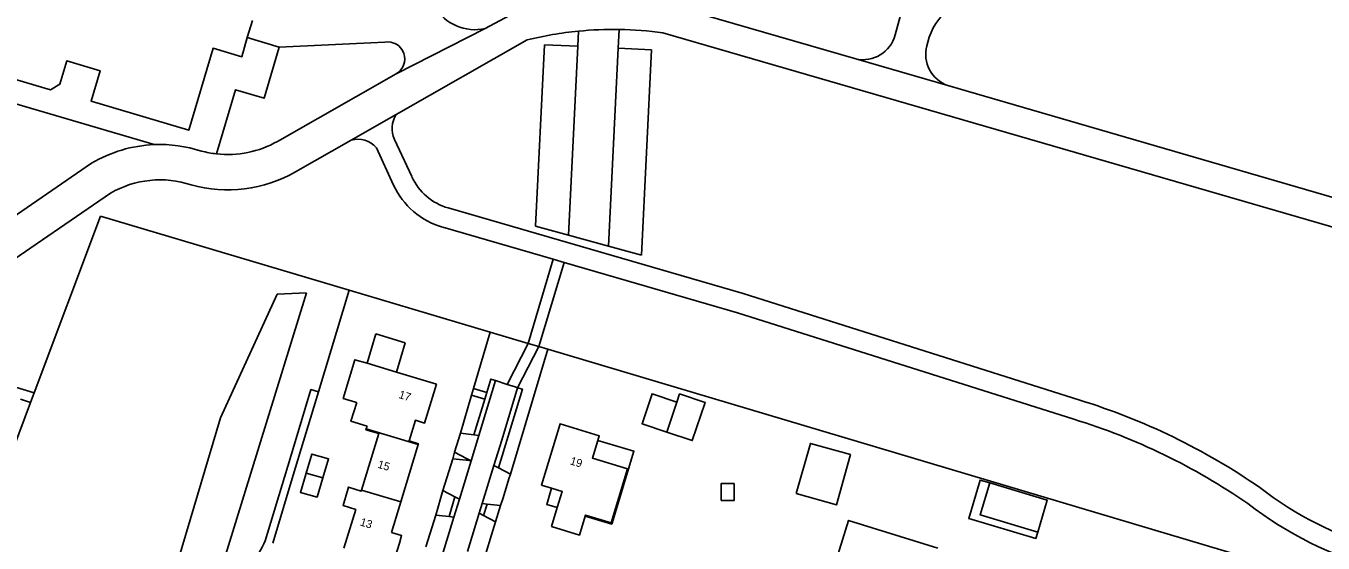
# Model space of a CAD drawing. Extents: x 194485 to 197793, y 468269 to 470822.
# Drawn here: x 197453.2 to 197647.7, y 468872 to 468949.6 of the extents above; entities that cross this region are included whole.
import ezdxf

# ---------------------------------------------------------------- set-up
doc = ezdxf.new("R2010")
doc.units = 0
for name, color, linetype in [('BGT begrenzing pand op maaiveld onder overbouw', 7, 'Continuous'), ('BGT grensvlak begroeid terreindeel', 7, 'Continuous'), ('BGT grensvlak begroeid terreindeel LR', 7, 'Continuous'), ('BGT grensvlak gebouwinstallatie plus 1', 7, 'Continuous'), ('BGT grensvlak onbegroeid terreindeel', 7, 'Continuous'), ('BGT grensvlak overig bouwwerk uitbreiding populatie', 7, 'Continuous'), ('BGT grensvlak pand deel overbouw', 7, 'Continuous'), ('BGT grensvlak pand op maaiveld', 7, 'Continuous'), ('BGT grensvlak pand op maaiveld LR', 7, 'Continuous'), ('BGT grensvlak wegdeel', 7, 'Continuous'), ('BGT tekst huisnummerreeks', 7, 'Continuous')]:
    doc.layers.add(name, color=color, linetype=linetype)

msp = doc.modelspace()

# ---------------------------------------------------------------- linework, layer by layer
at = {"layer": 'BGT begrenzing pand op maaiveld onder overbouw'}
for points in [[(197538.92, 468887.41), (197538.11, 468884.77), (197543.39, 468883.16), (197540.91, 468875.04), (197537.09, 468876.22), (197537.05, 468876.07)], [(197532.01, 468880.24), (197533.59, 468879.75), (197532.86, 468877.34)]]:
    msp.add_lwpolyline(points, dxfattribs=at)
at = {"layer": 'BGT grensvlak begroeid terreindeel'}
for p, q in [((197495.23, 468909.57), (197481.95, 468866.53)), ((197490.87, 468909.35), (197482.35, 468890.81)), ((197490.87, 468909.35), (197495.23, 468909.57)), ((197528.49, 468901.96), (197522.81, 468903.65)), ((197531.46, 468901.08), (197530.11, 468901.48)), ((197482.35, 468890.81), (197473.56, 468861.32))]:
    msp.add_line(p, q, dxfattribs=at)
at = {"layer": 'BGT grensvlak begroeid terreindeel LR'}
for p, q in [((197454.41, 468894.53), (197464.35, 468921.07)), ((197464.35, 468921.07), (197501.67, 468909.95))]:
    msp.add_line(p, q, dxfattribs=at)
at = {"layer": 'BGT grensvlak gebouwinstallatie plus 1'}
for p, q in [((197504.33, 468898.98), (197505.64, 468903.38)), ((197510.05, 468902.07), (197505.64, 468903.38)), ((197508.73, 468897.66), (197510.05, 468902.07))]:
    msp.add_line(p, q, dxfattribs=at)
for points in [[(197550.78, 468893.17), (197547.08, 468894.42), (197545.56, 468889.92), (197549.27, 468888.67)], [(197597.7, 468881.03), (197596.26, 468881.46), (197594.55, 468875.7), (197604.62, 468872.72), (197604.9, 468873.67)]]:
    msp.add_lwpolyline(points, dxfattribs=at)
at = {"layer": 'BGT grensvlak onbegroeid terreindeel'}
for p, q in [((197501.67, 468909.95), (197497.06, 468894.71)), ((197522.81, 468903.65), (197501.67, 468909.95)), ((197522.81, 468903.65), (197520.29, 468895.2)), ((197525.82, 468882.36), (197531.46, 468901.08)), ((197531.46, 468901.08), (197665.58, 468861.12)), ((197519.98, 468894.2), (197518.33, 468888.48)), ((197517.46, 468885.64), (197517.18, 468884.66)), ((197514.62, 468876.22), (197515.71, 468879.9)), ((197524.36, 468877.65), (197523.6, 468875.2))]:
    msp.add_line(p, q, dxfattribs=at)
at = {"layer": 'BGT grensvlak overig bouwwerk uitbreiding populatie'}
msp.add_lwpolyline([(197559.38, 468880.96), (197559.39, 468878.4), (197557.45, 468878.4), (197557.45, 468880.95), (197559.38, 468880.96)], dxfattribs=at)
at = {"layer": 'BGT grensvlak pand deel overbouw'}
for points in [[(197537.05, 468876.07), (197541.02, 468874.85), (197544.34, 468885.78), (197538.92, 468887.41)], [(197532.01, 468880.24), (197531.27, 468877.82), (197532.86, 468877.34)]]:
    msp.add_lwpolyline(points, dxfattribs=at)
at = {"layer": 'BGT grensvlak pand op maaiveld'}
for p, q in [((197487.13, 468950.39), (197486.37, 468947.84)), ((197508.73, 468897.66), (197504.33, 468898.98)), ((197514.73, 468895.87), (197508.73, 468897.66)), ((197502.57, 468893.16), (197502.77, 468893.1)), ((197550.78, 468893.17), (197549.27, 468888.67)), ((197504.32, 468889.57), (197504.19, 468889.15)), ((197509.38, 468878.2), (197511.99, 468886.79)), ((197507.98, 468873.6), (197509.38, 468878.2)), ((197508.26, 468869), (197509.17, 468872.02))]:
    msp.add_line(p, q, dxfattribs=at)
for points in [[(197486.37, 468947.84), (197485.53, 468944.96), (197481.23, 468946.23), (197477.61, 468933.97), (197462.94, 468938.3), (197464.29, 468942.86), (197459.29, 468944.34), (197458.26, 468940.85), (197456.88, 468940.01), (197450.61, 468941.86)], [(197502.57, 468893.16), (197500.76, 468893.71), (197502.51, 468899.52), (197504.33, 468898.98)], [(197514.73, 468895.87), (197512.96, 468890.02), (197511.57, 468890.44), (197510.63, 468887.36), (197512.03, 468886.92), (197511.99, 468886.79)], [(197549.27, 468888.67), (197553.09, 468887.38), (197555.03, 468893.11), (197551.2, 468894.39), (197550.78, 468893.17)], [(197504.32, 468889.57), (197501.92, 468890.29), (197502.77, 468893.1)], [(197504.19, 468889.15), (197504.15, 468889.02), (197506.08, 468888.43), (197503.51, 468879.97)], [(197532.01, 468880.24), (197530.49, 468880.71), (197533.27, 468889.91), (197539.14, 468888.11), (197538.92, 468887.41)], [(197568.68, 468879.44), (197570.8, 468886.97), (197576.82, 468885.28), (197574.7, 468877.74), (197568.68, 468879.44)], [(197495.2, 468882.49), (197496.07, 468885.36), (197498.56, 468884.66), (197497.7, 468881.78)], [(197495.2, 468882.49), (197494.33, 468879.61), (197496.83, 468878.91), (197497.7, 468881.78)], [(197604.9, 468873.67), (197596.27, 468876.24), (197597.7, 468881.03)], [(197597.7, 468881.03), (197606.33, 468878.47), (197604.9, 468873.67)], [(197500.87, 468871.24), (197502.62, 468877.04), (197500.73, 468877.63), (197501.56, 468880.4), (197503.46, 468879.81), (197503.51, 468879.97)], [(197532.86, 468877.34), (197531.99, 468874.51), (197536.17, 468873.21), (197537.05, 468876.07)], [(197569.03, 468856.28), (197571.26, 468863.45), (197572.69, 468863), (197576.54, 468875.42), (197589.92, 468871.27)], [(197509.17, 468872.02), (197509.51, 468873.14), (197507.98, 468873.6)]]:
    msp.add_lwpolyline(points, dxfattribs=at)
at = {"layer": 'BGT grensvlak pand op maaiveld LR'}
for p, q in [((197504.19, 468889.15), (197511.99, 468886.79)), ((197495.2, 468882.49), (197497.7, 468881.78)), ((197509.38, 468878.2), (197503.51, 468879.97))]:
    msp.add_line(p, q, dxfattribs=at)
at = {"layer": 'BGT grensvlak wegdeel'}
for p, q in [((197590.55, 468974.8), (197583.53, 468948.24)), ((197522.03, 468949.19), (197532.21, 468954.65)), ((197539.94, 468955.57), (197577.6, 468944.64)), ((197508.67, 468942.39), (197522.03, 468949.19)), ((197536.03, 468948.81), (197535.92, 468946.53)), ((197542, 468946.23), (197542.14, 468949.05)), ((197491.17, 468946.42), (197486.37, 468947.84)), ((197507, 468947.15), (197491.17, 468946.42)), ((197508.68, 468936.3), (197528.33, 468947.49)), ((197530.92, 468946.77), (197529.58, 468919.53)), ((197535.92, 468946.53), (197530.92, 468946.77)), ((197548.69, 468948.55), (197683.66, 468909.36)), ((197588.41, 468947.16), (197588.27, 468946.61)), ((197535.92, 468946.53), (197534.52, 468918.19)), ((197540.53, 468916.55), (197542, 468946.23)), ((197546.99, 468945.98), (197542, 468946.23)), ((197545.47, 468915.21), (197546.99, 468945.98)), ((197577.6, 468944.64), (197591.41, 468940.63)), ((197490.89, 468932.26), (197508.67, 468942.39)), ((197591.41, 468940.63), (197674.88, 468916.39)), ((197501.95, 468932.46), (197508.68, 468936.3)), ((197493.58, 468927.7), (197501.95, 468932.46)), ((197508.31, 468925.72), (197505.72, 468931.31)), ((197511.03, 468926.98), (197508.44, 468932.57)), ((197443.01, 468915.27), (197463.01, 468928.98)), ((197445.92, 468910.83), (197465.86, 468924.51)), ((197529.58, 468919.53), (197534.52, 468918.19)), ((197532.25, 468914.58), (197515.67, 468919.4)), ((197534.52, 468918.19), (197540.53, 468916.55)), ((197540.53, 468916.55), (197545.47, 468915.21)), ((197528.49, 468901.96), (197532.25, 468914.58)), ((197530.11, 468901.48), (197533.87, 468914.11)), ((197533.87, 468914.11), (197532.25, 468914.58)), ((197525.32, 468895.82), (197528.49, 468901.96)), ((197526.91, 468895.3), (197530.11, 468901.48)), ((197530.11, 468901.48), (197528.49, 468901.96)), ((197521.08, 468888.17), (197523.59, 468896.39)), ((197523.59, 468896.39), (197525.32, 468895.82)), ((197454.41, 468894.53), (197453.88, 468893.12)), ((197519.98, 468894.2), (197520.29, 468895.2)), ((197521.97, 468893.59), (197519.98, 468894.2)), ((197520.29, 468895.2), (197522.28, 468894.59)), ((197521.97, 468893.59), (197522.28, 468894.59)), ((197525.32, 468895.82), (197526.52, 468895.43)), ((197526.52, 468895.43), (197526.91, 468895.3)), ((197452.36, 468893.59), (197453.88, 468893.12)), ((197520.34, 468888.25), (197521.97, 468893.59)), ((197517.46, 468885.64), (197518.33, 468888.48)), ((197518.33, 468888.48), (197520.34, 468888.25)), ((197521.08, 468888.17), (197519.93, 468884.35)), ((197520.34, 468888.25), (197521.08, 468888.17)), ((197515.71, 468879.9), (197517.18, 468884.66)), ((197517.18, 468884.66), (197519.18, 468884.43)), ((197519.26, 468884.68), (197517.46, 468885.64)), ((197519.18, 468884.43), (197519.26, 468884.68)), ((197519.93, 468884.35), (197519.26, 468884.68)), ((197519.93, 468884.35), (197518.18, 468878.6)), ((197519.18, 468884.43), (197519.93, 468884.35)), ((197521.6, 468877.96), (197523.36, 468883.66)), ((197523.36, 468883.66), (197524.02, 468883.31)), ((197524.02, 468883.31), (197525.82, 468882.36)), ((197525.6, 468881.65), (197524.72, 468878.81)), ((197525.6, 468881.65), (197525.82, 468882.36)), ((197517.51, 468878.97), (197515.71, 468879.9)), ((197516.63, 468875.99), (197517.51, 468878.97)), ((197517.51, 468878.97), (197518.18, 468878.6)), ((197524.72, 468878.81), (197524.36, 468877.65)), ((197518.18, 468878.6), (197517.36, 468875.9)), ((197521.15, 468876.48), (197521.6, 468877.96)), ((197522.35, 468877.87), (197521.6, 468877.96)), ((197522.35, 468877.87), (197521.81, 468876.13)), ((197524.36, 468877.65), (197522.35, 468877.87)), ((197513.14, 468871.46), (197514.62, 468876.22)), ((197514.62, 468876.22), (197516.63, 468875.99)), ((197517.36, 468875.9), (197515.6, 468870.17)), ((197516.63, 468875.99), (197517.36, 468875.9)), ((197519.4, 468870.75), (197521.15, 468876.48)), ((197521.15, 468876.48), (197521.81, 468876.13)), ((197521.81, 468876.13), (197523.6, 468875.2)), ((197523.6, 468875.2), (197523.01, 468873.27)), ((197523.01, 468873.27), (197522.14, 468870.43))]:
    msp.add_line(p, q, dxfattribs=at)
for points in [[(197481.76, 468930.39), (197484.61, 468940.02), (197488.91, 468938.75), (197491.17, 468946.42)], [(197472.4, 468931.78), (197449.62, 468938.51), (197450.61, 468941.86)], [(197318.76, 468933.58), (197319.19, 468935.02), (197381.2, 468916.49), (197410.21, 468907.92), (197429.68, 468902.04), (197454.41, 468894.53)], [(197611.21, 468893.45), (197560.72, 468909.44), (197516.49, 468922.28)], [(197610.31, 468890.59), (197559.88, 468906.56), (197533.87, 468914.11)], [(197522.28, 468894.59), (197522.89, 468896.6), (197523.59, 468896.39)], [(197489.05, 468872.35), (197492.78, 468884.72), (197495.9, 468895.04), (197497.06, 468894.71)], [(197497.06, 468894.71), (197493.27, 468882.2), (197490.19, 468872.01)], [(197526.91, 468895.3), (197524.52, 468887.46), (197523.36, 468883.66)], [(197526.91, 468895.3), (197527.62, 468895.09), (197524.02, 468883.31)], [(197453.88, 468893.12), (197445.22, 468869.98), (197439.2, 468853.87), (197431.39, 468832.69), (197422.58, 468809.17)]]:
    msp.add_lwpolyline(points, dxfattribs=at)
for centre, radius, start, end in [((197520.52, 468956.02), 7, 210.3157, 282.4765), ((197598.08, 468944.6), 10, 130.3426, 165.182), ((197541.24, 468895.13), 53.93, 95.5416, 103.8508), ((197541.24, 468895.4), 53.66, 89.0439, 95.5711), ((197541.26, 468895.18), 53.89, 82.0712, 89.0673), ((197507.42, 468944.63), 2.56, 299.1845, 99.3602), ((197578.69, 468949.52), 5, 257.3802, 345.1906), ((197593.1, 468945.34), 5, 165.1818, 250.1939), ((197512.07, 468934.2), 3.98, 148.2725, 204.2441), ((197473.28, 468911.71), 20.09, 92.5186, 120.7274), ((197473.27, 468911.72), 20.08, 71.9688, 92.5066), ((197483.43, 468945.44), 15.14, 263.6712, 299.5319), ((197502.91, 468928.87), 3.72, 40.8855, 104.9304), ((197483.42, 468945.44), 15.14, 254.9484, 263.6965), ((197483.43, 468945.44), 20.45, 254.49, 299.788), ((197473.27, 468911.72), 14.78, 71.5186, 120.1266), ((197518.82, 468930.52), 11.56, 204.5116, 254.1565), ((197518.82, 468930.51), 8.55, 204.4398, 254.223), ((197582, 468798.98), 98.88, 55.3755, 72.822), ((197582.01, 468798.99), 95.87, 55.423, 72.8282), ((197670.96, 468922.54), 53.42, 232.1631, 253.6653), ((197670.95, 468922.52), 56.4, 232.2482, 254.7127), ((197478.39, 468876.63), 11.48, 317.2932, 338.1616)]:
    msp.add_arc(centre, radius, start, end, dxfattribs=at)

# ---------------------------------------------------------------- texts
at = {"layer": 'BGT tekst huisnummerreeks'}
for s, rotation, p in [('17', 343.2, (197508.99, 468893.79)), ('19', 343.1, (197534.68, 468883.84)), ('15', 343.1, (197505.82, 468883.34)), ('13', 343.1, (197503.19, 468874.68))]:
    msp.add_text(s, height=1.2, rotation=rotation, dxfattribs=at).set_placement(p)

doc.saveas('drawing.dxf')
